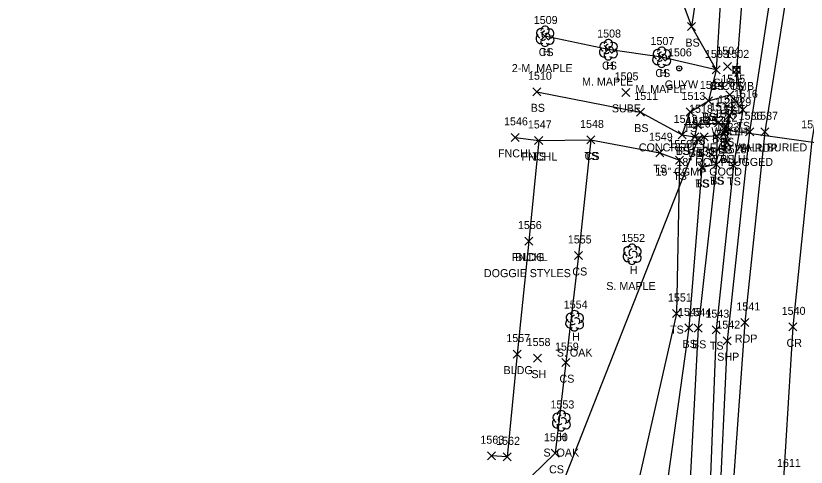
# Model space of a CAD drawing. Extents: x 1462089 to 1464015, y 730534 to 736144.
# Drawn here: x 1463038.1 to 1463235.5, y 735378.4 to 735491.1 of the extents above; entities that cross this region are included whole.
import ezdxf

# ---------------------------------------------------------------- set-up
doc = ezdxf.new("R2010")
doc.units = 0
for name, color, linetype in [('D_A', 7, 'Continuous'), ('D_C', 7, 'Continuous'), ('D_I', 7, 'Continuous'), ('D_TIC', 7, 'Continuous'), ('DCP', 7, 'Continuous'), ('DHW', 7, 'Continuous'), ('L_A', 7, 'Continuous'), ('L_C', 7, 'Continuous'), ('L_I', 7, 'Continuous'), ('L_TIC', 7, 'Continuous'), ('LBC', 7, 'Continuous'), ('LELB', 7, 'Continuous'), ('LFNC', 7, 'Continuous'), ('LTD', 7, 'Continuous'), ('P_A', 7, 'Continuous'), ('P_I', 7, 'Continuous'), ('P_TIC', 7, 'Continuous'), ('PET', 7, 'Continuous'), ('PRC', 7, 'Continuous'), ('PSP', 7, 'Continuous'), ('U_A', 7, 'Continuous'), ('U_C', 7, 'Continuous'), ('U_I', 7, 'Continuous'), ('U_TIC', 7, 'Continuous'), ('UP', 7, 'Continuous'), ('UPGW', 7, 'Continuous')]:
    doc.layers.add(name, color=color, linetype=linetype)

msp = doc.modelspace()

# ---------------------------------------------------------------- linework, layer by layer
at = {"layer": 'D_TIC'}
for points in [[(1463215.21, 735465.25), (1463217.21, 735467.25)], [(1463217.21, 735465.25), (1463215.21, 735467.25)], [(1463214.26, 735461.62), (1463216.26, 735463.62)], [(1463216.26, 735461.62), (1463214.26, 735463.62)], [(1463207.4, 735459.21), (1463209.4, 735461.21)], [(1463209.4, 735459.21), (1463207.4, 735461.21)], [(1463214.54, 735458.35), (1463216.54, 735460.35)], [(1463216.54, 735458.35), (1463214.54, 735460.35)]]:
    msp.add_lwpolyline(points, dxfattribs=at)
at = {"layer": 'DCP'}
for points in [[(1463215.26, 735462.62), (1463267.42, 735455.34)], [(1463208.4, 735460.21), (1463168.48, 735358.75)]]:
    msp.add_lwpolyline(points, dxfattribs=at)
at = {"layer": 'DHW'}
msp.add_lwpolyline([(1463216.21, 735466.25), (1463215.54, 735459.35)], dxfattribs=at)
at = {"layer": 'L_TIC'}
for points in [[(1463205.87, 735487.4), (1463207.87, 735489.4)], [(1463207.87, 735487.4), (1463205.87, 735489.4)], [(1463205.87, 735487.4), (1463207.87, 735489.4)], [(1463207.87, 735487.4), (1463205.87, 735489.4)], [(1463169.22, 735485.04), (1463171.22, 735487.04)], [(1463171.22, 735485.04), (1463169.22, 735487.04)], [(1463185.05, 735481.67), (1463187.05, 735483.67)], [(1463187.05, 735481.67), (1463185.05, 735483.67)], [(1463198.36, 735479.8), (1463200.36, 735481.8)], [(1463200.36, 735479.8), (1463198.36, 735481.8)], [(1463211.96, 735476.58), (1463213.96, 735478.58)], [(1463213.96, 735476.58), (1463211.96, 735478.58)], [(1463211.96, 735476.58), (1463213.96, 735478.58)], [(1463213.96, 735476.58), (1463211.96, 735478.58)], [(1463211.96, 735476.58), (1463213.96, 735478.58)], [(1463213.96, 735476.58), (1463211.96, 735478.58)], [(1463217.06, 735476.58), (1463219.06, 735478.58)], [(1463219.06, 735476.58), (1463217.06, 735478.58)], [(1463167.22, 735471.13), (1463169.22, 735473.13)], [(1463169.22, 735471.13), (1463167.22, 735473.13)], [(1463215.4, 735470.38), (1463217.4, 735472.38)], [(1463217.4, 735470.38), (1463215.4, 735472.38)], [(1463210.05, 735468.85), (1463212.05, 735470.85)], [(1463212.05, 735468.85), (1463210.05, 735470.85)], [(1463210.05, 735468.85), (1463212.05, 735470.85)], [(1463212.05, 735468.85), (1463210.05, 735470.85)], [(1463193.09, 735466.08), (1463195.09, 735468.08)], [(1463195.09, 735466.08), (1463193.09, 735468.08)], [(1463205.47, 735466.09), (1463207.47, 735468.09)], [(1463207.47, 735466.09), (1463205.47, 735468.09)], [(1463218.62, 735466.62), (1463220.62, 735468.62)], [(1463220.62, 735466.62), (1463218.62, 735468.62)], [(1463218.62, 735466.62), (1463220.62, 735468.62)], [(1463220.62, 735466.62), (1463218.62, 735468.62)], [(1463215.21, 735465.25), (1463217.21, 735467.25)], [(1463217.21, 735465.25), (1463215.21, 735467.25)], [(1463207.34, 735462.88), (1463209.34, 735464.88)], [(1463209.34, 735462.88), (1463207.34, 735464.88)], [(1463212.56, 735463.41), (1463214.56, 735465.41)], [(1463214.56, 735463.41), (1463212.56, 735465.41)], [(1463214.5, 735462.66), (1463216.5, 735464.66)], [(1463216.5, 735462.66), (1463214.5, 735464.66)], [(1463214.5, 735462.66), (1463216.5, 735464.66)], [(1463216.5, 735462.66), (1463214.5, 735464.66)], [(1463161.75, 735459.76), (1463163.75, 735461.76)], [(1463163.75, 735459.76), (1463161.75, 735461.76)], [(1463203.5, 735460.37), (1463205.5, 735462.37)], [(1463205.5, 735460.37), (1463203.5, 735462.37)], [(1463203.5, 735460.37), (1463205.5, 735462.37)], [(1463205.5, 735460.37), (1463203.5, 735462.37)], [(1463206.65, 735459.85), (1463208.65, 735461.85)], [(1463208.65, 735459.85), (1463206.65, 735461.85)], [(1463206.65, 735459.85), (1463208.65, 735461.85)], [(1463208.65, 735459.85), (1463206.65, 735461.85)], [(1463209.02, 735459.87), (1463211.02, 735461.87)], [(1463211.02, 735459.87), (1463209.02, 735461.87)], [(1463209.02, 735459.87), (1463211.02, 735461.87)], [(1463211.02, 735459.87), (1463209.02, 735461.87)], [(1463212.12, 735460.11), (1463214.12, 735462.11)], [(1463214.12, 735460.11), (1463212.12, 735462.11)], [(1463212.12, 735460.11), (1463214.12, 735462.11)], [(1463214.12, 735460.11), (1463212.12, 735462.11)], [(1463214.07, 735460.71), (1463216.07, 735462.71)], [(1463216.07, 735460.71), (1463214.07, 735462.71)], [(1463214.07, 735460.71), (1463216.07, 735462.71)], [(1463216.07, 735460.71), (1463214.07, 735462.71)], [(1463167.66, 735458.98), (1463169.66, 735460.98)], [(1463169.66, 735458.98), (1463167.66, 735460.98)], [(1463167.66, 735458.98), (1463169.66, 735460.98)], [(1463169.66, 735458.98), (1463167.66, 735460.98)], [(1463180.69, 735459.1), (1463182.69, 735461.1)], [(1463182.69, 735459.1), (1463180.69, 735461.1)], [(1463180.69, 735459.1), (1463182.69, 735461.1)], [(1463182.69, 735459.1), (1463180.69, 735461.1)], [(1463214.54, 735458.35), (1463216.54, 735460.35)], [(1463216.54, 735458.35), (1463214.54, 735460.35)], [(1463197.89, 735455.91), (1463199.89, 735457.91)], [(1463199.89, 735455.91), (1463197.89, 735457.91)], [(1463202.83, 735454.1), (1463204.83, 735456.1)], [(1463204.83, 735454.1), (1463202.83, 735456.1)], [(1463208.38, 735452.25), (1463210.38, 735454.25)], [(1463210.38, 735452.25), (1463208.38, 735454.25)], [(1463208.38, 735452.25), (1463210.38, 735454.25)], [(1463210.38, 735452.25), (1463208.38, 735454.25)], [(1463212.06, 735452.95), (1463214.06, 735454.95)], [(1463214.06, 735452.95), (1463212.06, 735454.95)], [(1463212.06, 735452.95), (1463214.06, 735454.95)], [(1463214.06, 735452.95), (1463212.06, 735454.95)], [(1463216.32, 735452.77), (1463218.32, 735454.77)], [(1463218.32, 735452.77), (1463216.32, 735454.77)], [(1463165.22, 735433.87), (1463167.22, 735435.87)], [(1463167.22, 735433.87), (1463165.22, 735435.87)], [(1463165.22, 735433.87), (1463167.22, 735435.87)], [(1463167.22, 735433.87), (1463165.22, 735435.87)], [(1463177.63, 735430.28), (1463179.63, 735432.28)], [(1463179.63, 735430.28), (1463177.63, 735432.28)], [(1463202.07, 735415.79), (1463204.07, 735417.79)], [(1463204.07, 735415.79), (1463202.07, 735417.79)], [(1463205.15, 735412.21), (1463207.15, 735414.21)], [(1463207.15, 735412.21), (1463205.15, 735414.21)], [(1463207.53, 735412.11), (1463209.53, 735414.11)], [(1463209.53, 735412.11), (1463207.53, 735414.11)], [(1463212, 735411.76), (1463214, 735413.76)], [(1463214, 735411.76), (1463212, 735413.76)], [(1463162.29, 735405.67), (1463164.29, 735407.67)], [(1463164.29, 735405.67), (1463162.29, 735407.67)], [(1463167.35, 735404.67), (1463169.35, 735406.67)], [(1463169.35, 735404.67), (1463167.35, 735406.67)], [(1463174.42, 735403.53), (1463176.42, 735405.53)], [(1463176.42, 735403.53), (1463174.42, 735405.53)], [(1463171.82, 735380.91), (1463173.82, 735382.91)], [(1463173.82, 735380.91), (1463171.82, 735382.91)], [(1463155.84, 735380.3), (1463157.84, 735382.3)], [(1463157.84, 735380.3), (1463155.84, 735382.3)], [(1463159.78, 735380.02), (1463161.78, 735382.02)], [(1463161.78, 735380.02), (1463159.78, 735382.02)]]:
    msp.add_lwpolyline(points, dxfattribs=at)
at = {"layer": 'LBC'}
msp.add_lwpolyline([(1463166.22, 735434.87), (1463163.29, 735406.67), (1463160.78, 735381.02), (1463156.84, 735381.3)], dxfattribs=at)
at = {"layer": 'LELB'}
for points in [[(1463204.96, 735562.07), (1463216.5, 735546.74), (1463209.2, 735503.72), (1463206.87, 735488.4), (1463212.96, 735477.58)], [(1463224.73, 735558.28), (1463224.25, 735546.7), (1463214.39, 735500.86), (1463212.96, 735477.58), (1463211.05, 735469.85)], [(1463231.13, 735553.2), (1463219.73, 735499.35), (1463218.06, 735477.58), (1463219.62, 735467.62), (1463217.32, 735453.77), (1463213, 735412.76), (1463211.19, 735365.65), (1463207.57, 735319.53), (1463204.72, 735284.77), (1463200.75, 735235.74), (1463198.61, 735200.32), (1463196.89, 735152.33), (1463195.26, 735093.48), (1463195.54, 735049.62), (1463191.11, 735032.92), (1463186.38, 735026.08), (1463169.01, 735015.93), (1463152.22, 735012.41), (1463106.31, 735015.09), (1463078.36, 735017.99), (1463050.15, 735020.48), (1463042.67, 735031.39), (1463039.52, 735041.31), (1463038.07, 735043.85)], [(1463171.11, 735498.12), (1463187.64, 735497.39), (1463204.03, 735496.13), (1463206.87, 735488.4)], [(1463212.96, 735477.58), (1463199.36, 735480.8), (1463186.05, 735482.67), (1463170.22, 735486.04)], [(1463168.22, 735472.13), (1463194.09, 735467.08), (1463204.5, 735461.37), (1463207.65, 735460.85), (1463210.02, 735460.87), (1463209.38, 735453.25), (1463206.15, 735413.21), (1463198.86, 735360.83), (1463200.51, 735352.21), (1463198.19, 735326.29), (1463191.41, 735287.36), (1463190.02, 735236.66), (1463187.37, 735201.98), (1463184.31, 735153.81), (1463183.76, 735094.85), (1463186.63, 735049.61), (1463185.07, 735027.27)], [(1463204.5, 735461.37), (1463206.47, 735467.09), (1463211.05, 735469.85), (1463216.4, 735471.38), (1463219.62, 735467.62)], [(1463216.21, 735466.25), (1463215.5, 735463.66)], [(1463207.65, 735460.85), (1463208.34, 735463.88), (1463213.56, 735464.41), (1463215.5, 735463.66), (1463215.07, 735461.71), (1463213.12, 735461.11), (1463213.06, 735453.95), (1463208.53, 735413.11), (1463206.02, 735365.81), (1463207.08, 735318.24), (1463197.64, 735285.87), (1463196.23, 735236.05), (1463192.57, 735200.99), (1463190.63, 735151.59)], [(1463215.07, 735461.71), (1463215.54, 735459.35)], [(1463181.69, 735460.1), (1463178.63, 735431.28), (1463175.42, 735404.53), (1463172.82, 735381.91), (1463163.97, 735373.38), (1463166.96, 735360.25)], [(1463168.66, 735459.98), (1463181.69, 735460.1), (1463198.89, 735456.91), (1463203.83, 735455.1), (1463203.07, 735416.79), (1463192.61, 735370.59), (1463182.46, 735350.69), (1463175.78, 735342.52), (1463168.28, 735333.05)], [(1463213.12, 735461.11), (1463210.02, 735460.87)], [(1463213.06, 735453.95), (1463209.38, 735453.25)]]:
    msp.add_lwpolyline(points, dxfattribs=at)
at = {"layer": 'LFNC'}
msp.add_lwpolyline([(1463162.75, 735460.76), (1463168.66, 735459.98), (1463166.22, 735434.87)], dxfattribs=at)
at = {"layer": 'LTD'}
for p, q in [((1463170.22, 735486.04), (1463170.22, 735486.04)), ((1463170.22, 735486.04), (1463170.22, 735486.04)), ((1463186.05, 735482.67), (1463186.05, 735482.67)), ((1463186.05, 735482.67), (1463186.05, 735482.67)), ((1463199.36, 735480.8), (1463199.36, 735480.8)), ((1463199.36, 735480.8), (1463199.36, 735480.8)), ((1463191.98, 735431.65), (1463191.98, 735431.65)), ((1463191.98, 735431.65), (1463191.98, 735431.65)), ((1463177.62, 735415.04), (1463177.62, 735415.04)), ((1463177.62, 735415.04), (1463177.62, 735415.04)), ((1463174.3, 735390.09), (1463174.3, 735390.09)), ((1463174.3, 735390.09), (1463174.3, 735390.09))]:
    msp.add_line(p, q, dxfattribs=at)
for centre in [(1463170.27, 735487.47), (1463186.09, 735484.11), (1463199.4, 735482.24), (1463192.02, 735433.08), (1463177.67, 735416.47), (1463174.35, 735391.52)]:
    msp.add_arc(centre, 1.05, 335.5272, 180.9563, dxfattribs=at)
for centre, major_axis, ratio, start_param, end_param in [((1463169.43, 735486.71), (1.21, -0.51), 0.895232, 1.570796, 4.712389), ((1463170.01, 735486.5), (-0.208, -0.792), 0.645439, 3.141593, 6.283185), ((1463171.26, 735486.62), (-1.14, -0.48), 0.949671, 1.570796, 4.712389), ((1463169.14, 735485.33), (0.58, -1.04), 0.959034, 3.141593, 6.283185), ((1463169.76, 735485.29), (-0.625, -0.083), 0.423636, 0, 3.141593), ((1463170.72, 735485.87), (-0.5, 0.667), 0.989748, 3.141593, 6.283185), ((1463171.22, 735485.21), (-1.09, 0.79), 0.841452, 1.570796, 4.712389), ((1463170.22, 735484.54), (0.26, 1.06), 0.942809, 1.570796, 4.712389), ((1463185.25, 735483.34), (1.21, -0.51), 0.895232, 1.570796, 4.712389), ((1463185.84, 735483.13), (-0.208, -0.792), 0.645439, 3.141593, 6.283185), ((1463186.55, 735482.51), (-0.5, 0.667), 0.989748, 3.141593, 6.283185), ((1463187.09, 735483.26), (-1.14, -0.48), 0.949671, 1.570796, 4.712389), ((1463184.96, 735481.96), (0.58, -1.04), 0.959034, 3.141593, 6.283185), ((1463186.05, 735481.17), (0.26, 1.06), 0.942809, 1.570796, 4.712389), ((1463185.59, 735481.92), (-0.625, -0.083), 0.423636, 0, 3.141593), ((1463187.05, 735481.84), (-1.09, 0.79), 0.841452, 1.570796, 4.712389), ((1463198.56, 735481.47), (1.21, -0.51), 0.895232, 1.570796, 4.712389), ((1463199.15, 735481.26), (-0.208, -0.792), 0.645439, 3.141593, 6.283185), ((1463199.86, 735480.64), (-0.5, 0.667), 0.989748, 3.141593, 6.283185), ((1463200.4, 735481.39), (-1.14, -0.48), 0.949671, 1.570796, 4.712389), ((1463198.27, 735480.09), (0.58, -1.04), 0.959034, 3.141593, 6.283185), ((1463199.36, 735479.3), (0.26, 1.06), 0.942809, 1.570796, 4.712389), ((1463198.9, 735480.05), (-0.625, -0.083), 0.423636, 0, 3.141593), ((1463200.36, 735479.97), (-1.09, 0.79), 0.841452, 1.570796, 4.712389), ((1463191.18, 735432.31), (1.21, -0.51), 0.895232, 1.570796, 4.712389), ((1463191.77, 735432.1), (-0.208, -0.792), 0.645439, 3.141593, 6.283185), ((1463192.48, 735431.48), (-0.5, 0.667), 0.989748, 3.141593, 6.283185), ((1463193.02, 735432.23), (-1.14, -0.48), 0.949671, 1.570796, 4.712389), ((1463190.89, 735430.94), (0.58, -1.04), 0.959034, 3.141593, 6.283185), ((1463191.98, 735430.15), (0.26, 1.06), 0.942809, 1.570796, 4.712389), ((1463191.52, 735430.9), (-0.625, -0.083), 0.423636, 0, 3.141593), ((1463192.98, 735430.81), (-1.09, 0.79), 0.841452, 1.570796, 4.712389), ((1463176.83, 735415.71), (1.21, -0.51), 0.895232, 1.570796, 4.712389), ((1463177.41, 735415.5), (-0.208, -0.792), 0.645439, 3.141593, 6.283185), ((1463178.66, 735415.62), (-1.14, -0.48), 0.949671, 1.570796, 4.712389), ((1463176.54, 735414.33), (0.58, -1.04), 0.959034, 3.141593, 6.283185), ((1463177.16, 735414.29), (-0.625, -0.083), 0.423636, 0, 3.141593), ((1463178.12, 735414.87), (-0.5, 0.667), 0.989748, 3.141593, 6.283185), ((1463178.62, 735414.21), (-1.09, 0.79), 0.841452, 1.570796, 4.712389), ((1463177.62, 735413.54), (0.26, 1.06), 0.942809, 1.570796, 4.712389), ((1463173.51, 735390.75), (1.21, -0.51), 0.895232, 1.570796, 4.712389), ((1463174.09, 735390.54), (-0.208, -0.792), 0.645439, 3.141593, 6.283185), ((1463174.8, 735389.92), (-0.5, 0.667), 0.989748, 3.141593, 6.283185), ((1463175.34, 735390.67), (-1.14, -0.48), 0.949671, 1.570796, 4.712389), ((1463173.22, 735389.38), (0.58, -1.04), 0.959034, 3.141593, 6.283185), ((1463174.3, 735388.59), (0.26, 1.06), 0.942809, 1.570796, 4.712389), ((1463173.84, 735389.34), (-0.625, -0.083), 0.423636, 0, 3.141593), ((1463175.3, 735389.25), (-1.09, 0.79), 0.841452, 1.570796, 4.712389)]:
    msp.add_ellipse(centre, major_axis=major_axis, ratio=ratio, start_param=start_param, end_param=end_param, dxfattribs=at)
at = {"layer": 'P_TIC'}
for points in [[(1463220.36, 735461.15), (1463222.36, 735463.15)], [(1463222.36, 735461.15), (1463220.36, 735463.15)], [(1463224.18, 735461.15), (1463226.18, 735463.15)], [(1463226.18, 735461.15), (1463224.18, 735463.15)], [(1463219.16, 735413.55), (1463221.16, 735415.55)], [(1463221.16, 735413.55), (1463219.16, 735415.55)], [(1463231.14, 735412.46), (1463233.14, 735414.46)], [(1463233.14, 735412.46), (1463231.14, 735414.46)], [(1463214.73, 735409.01), (1463216.73, 735411.01)], [(1463216.73, 735409.01), (1463214.73, 735411.01)]]:
    msp.add_lwpolyline(points, dxfattribs=at)
at = {"layer": 'PET'}
msp.add_lwpolyline([(1463231.54, 735502.9), (1463225.18, 735462.15), (1463220.16, 735414.55), (1463216.67, 735366.03), (1463213.86, 735320.54), (1463211.78, 735284.44), (1463208.46, 735235.21), (1463206.06, 735200.07), (1463204.55, 735152.7), (1463204.01, 735093.5), (1463203.51, 735049.66), (1463202.51, 734992.12), (1463204, 734960.4), (1463204.3, 734923.21), (1463204.35, 734878.71), (1463204.37, 734841.23), (1463204.71, 734797.84), (1463205.78, 734749.61)], dxfattribs=at)
at = {"layer": 'PRC'}
msp.add_lwpolyline([(1463243.54, 735500.8), (1463236.92, 735460.01), (1463232.14, 735413.46), (1463229.79, 735375.51), (1463228.93, 735324.03), (1463227.87, 735282.52), (1463228.15, 735235.1), (1463227.86, 735197.88), (1463228.62, 735149.63), (1463226.74, 735091.65), (1463226.45, 735049), (1463226.35, 735007.34), (1463227.1, 734963.18), (1463227.71, 734927.41), (1463228.78, 734878.14), (1463228.9, 734842.02), (1463228.58, 734798.08), (1463230.75, 734747.1)], dxfattribs=at)
at = {"layer": 'PSP'}
msp.add_lwpolyline([(1463227.64, 735503.57), (1463221.36, 735462.15), (1463215.73, 735410.01), (1463213.65, 735365.72), (1463210.04, 735320.15), (1463207.12, 735284.94), (1463203.09, 735235.35), (1463200.68, 735200.73), (1463199.32, 735152.81), (1463198.28, 735093.98), (1463198.26, 735049.48), (1463197.66, 735039.49), (1463197.75, 734989.04), (1463198.92, 734978.2), (1463198.51, 734929.67), (1463198.65, 734878.82), (1463198.97, 734841.36), (1463199.84, 734798.03), (1463200.23, 734750.21)], dxfattribs=at)
at = {"layer": 'U_TIC'}
for points in [[(1463214.8, 735477.4), (1463216.8, 735479.4)], [(1463216.8, 735477.4), (1463214.8, 735479.4)], [(1463189.4, 735470.99), (1463191.4, 735472.99)], [(1463191.4, 735470.99), (1463189.4, 735472.99)]]:
    msp.add_lwpolyline(points, dxfattribs=at)
at = {"layer": 'UP'}
for p, q in [((1463217.23, 735476.75), (1463217.23, 735478.41)), ((1463217.23, 735478.41), (1463218.89, 735478.41)), ((1463218.31, 735479.25), (1463218.06, 735478.41)), ((1463218.06, 735477.58), (1463218.06, 735477.58)), ((1463218.89, 735478.41), (1463218.89, 735476.75)), ((1463218.89, 735476.75), (1463217.23, 735476.75)), ((1463217.81, 735475.91), (1463218.06, 735476.75))]:
    msp.add_line(p, q, dxfattribs=at)
msp.add_circle((1463218.06, 735477.58), 0.833, dxfattribs=at)
at = {"layer": 'UPGW'}
for radius in [0.625, 0.0833]:
    msp.add_circle((1463203.77, 735477.97), radius, dxfattribs=at)

# ---------------------------------------------------------------- texts
at = {"layer": 'D_A'}
for s, p in [('WALLH', (1463211.8, 735461.25)), ('P', (1463214.64, 735457.62)), ('P', (1463207.78, 735455.21)), ('WALLH', (1463211.13, 735454.35))]:
    msp.add_text(s, height=2, dxfattribs=at).set_placement(p)
at = {"layer": 'D_C'}
for s, p in [('CONCRETE HEAD WALL BURIED', (1463193.68, 735457.25)), ('18" RCP PLUGGED', (1463203.06, 735453.62)), ('15" CGMP GOOD', (1463197.83, 735451.21))]:
    msp.add_text(s, height=2, dxfattribs=at).set_placement(p)
at = {"layer": 'D_I'}
for s, p in [('1520', (1463213.43, 735469.25)), ('1527', (1463212.57, 735465.62)), ('1526', (1463205.65, 735463.21)), ('1523', (1463212.85, 735462.35))]:
    msp.add_text(s, height=2, dxfattribs=at).set_placement(p)
at = {"layer": 'L_A'}
for s, p in [('BS', (1463205.31, 735483.4)), ('BS', (1463205.31, 735483.4)), ('CS', (1463168.66, 735481.04)), ('H', (1463169.66, 735481.04)), ('CS', (1463184.49, 735477.67)), ('H', (1463185.48, 735477.67)), ('CS', (1463197.8, 735475.8)), ('H', (1463198.79, 735475.8)), ('CS', (1463211.4, 735472.58)), ('BS', (1463211.4, 735472.58)), ('BS', (1463211.4, 735472.58)), ('TS', (1463216.47, 735472.58)), ('BS', (1463166.66, 735467.13)), ('TS', (1463214.81, 735466.38)), ('TS', (1463209.45, 735464.85)), ('BS', (1463209.49, 735464.85)), ('BS', (1463192.53, 735462.08)), ('TS', (1463204.88, 735462.09)), ('TS', (1463218.03, 735462.62)), ('TS', (1463218.03, 735462.62)), ('BS', (1463214.65, 735461.25)), ('BS', (1463206.78, 735458.88)), ('BS', (1463212, 735459.41)), ('BS', (1463213.95, 735458.66)), ('BS', (1463213.95, 735458.66)), ('FNCHL', (1463158.5, 735455.76)), ('TS', (1463202.91, 735456.37)), ('BS', (1463202.94, 735456.37)), ('BS', (1463206.09, 735455.85)), ('BS', (1463206.09, 735455.85)), ('BS', (1463208.46, 735455.87)), ('BS', (1463208.46, 735455.87)), ('BS', (1463211.56, 735456.11)), ('BS', (1463211.56, 735456.11)), ('BS', (1463213.51, 735456.71)), ('BS', (1463213.51, 735456.71)), ('FNCHL', (1463164.4, 735454.98)), ('TS', (1463167.07, 735454.98)), ('TS', (1463180.1, 735455.1)), ('CS', (1463180.13, 735455.1)), ('BS', (1463213.98, 735454.35)), ('TS', (1463197.3, 735451.91)), ('TS', (1463202.24, 735450.1)), ('TS', (1463207.79, 735448.25)), ('BS', (1463207.82, 735448.25)), ('TS', (1463211.47, 735448.95)), ('BS', (1463211.51, 735448.95)), ('TS', (1463215.73, 735448.77)), ('FNCHL', (1463161.97, 735429.87)), ('BLDG', (1463162.81, 735429.87)), ('CS', (1463177.07, 735426.28)), ('H', (1463191.41, 735426.65)), ('TS', (1463201.48, 735411.79)), ('H', (1463177.05, 735410.04)), ('BS', (1463204.59, 735408.21)), ('BS', (1463206.97, 735408.11)), ('TS', (1463211.41, 735407.76)), ('BLDG', (1463159.89, 735401.67)), ('SH', (1463166.84, 735400.67)), ('CS', (1463173.86, 735399.53)), ('H', (1463173.73, 735385.09)), ('CS', (1463171.26, 735376.91))]:
    msp.add_text(s, height=2, dxfattribs=at).set_placement(p)
at = {"layer": 'L_C'}
for s, p in [('2-M. MAPLE', (1463161.96, 735477.04)), ('M. MAPLE', (1463179.49, 735473.67)), ('M. MAPLE', (1463192.81, 735471.8)), ('DOGGIE STYLES', (1463154.99, 735425.87)), ('S. MAPLE', (1463185.55, 735422.65)), ('S. OAK', (1463173.18, 735406.04)), ('S. OAK', (1463169.86, 735381.09))]:
    msp.add_text(s, height=2, dxfattribs=at).set_placement(p)
at = {"layer": 'L_I'}
for s, p in [('1509', (1463167.44, 735489.04)), ('1509', (1463167.44, 735489.04)), ('1508', (1463183.27, 735485.67)), ('1508', (1463183.27, 735485.67)), ('1507', (1463196.59, 735483.8)), ('1507', (1463196.59, 735483.8)), ('1503', (1463210.19, 735480.58)), ('1503', (1463210.19, 735480.58)), ('1503', (1463210.19, 735480.58)), ('1502', (1463215.29, 735480.58)), ('1510', (1463166, 735475.13)), ('1515', (1463214.28, 735474.38)), ('1514', (1463208.92, 735472.85)), ('1514', (1463208.92, 735472.85)), ('1511', (1463192.53, 735470.08)), ('1513', (1463204.34, 735470.09)), ('1516', (1463217.44, 735470.62)), ('1516', (1463217.44, 735470.62)), ('1520', (1463213.43, 735469.25)), ('1518', (1463206.22, 735466.88)), ('1519', (1463211.42, 735467.41)), ('1521', (1463213.38, 735466.66)), ('1521', (1463213.38, 735466.66)), ('1546', (1463160.01, 735463.76)), ('1512', (1463202.38, 735464.37)), ('1512', (1463202.38, 735464.37)), ('1517', (1463205.52, 735463.85)), ('1517', (1463205.52, 735463.85)), ('1525', (1463207.33, 735463.87)), ('1525', (1463207.33, 735463.87)), ('1524', (1463210.43, 735464.11)), ('1524', (1463210.43, 735464.11)), ('1522', (1463212.38, 735464.71)), ('1522', (1463212.38, 735464.71)), ('1547', (1463165.96, 735462.98)), ('1547', (1463165.96, 735462.98)), ('1548', (1463179, 735463.1)), ('1548', (1463179, 735463.1)), ('1523', (1463212.85, 735462.35)), ('1549', (1463196.19, 735459.91)), ('1550', (1463201.06, 735458.1)), ('1530', (1463206.6, 735456.25)), ('1530', (1463206.6, 735456.25)), ('1529', (1463210.36, 735456.95)), ('1529', (1463210.36, 735456.95)), ('1528', (1463214.63, 735456.77)), ('1556', (1463163.47, 735437.87)), ('1556', (1463163.47, 735437.87)), ('1555', (1463175.94, 735434.28)), ('1552', (1463189.28, 735434.65)), ('1551', (1463200.95, 735419.79)), ('1554', (1463174.93, 735418.04)), ('1545', (1463203.46, 735416.21)), ('1544', (1463205.83, 735416.11)), ('1543', (1463210.31, 735415.76)), ('1557', (1463160.6, 735409.67)), ('1558', (1463165.66, 735408.67)), ('1559', (1463172.72, 735407.53)), ('1553', (1463171.61, 735393.09)), ('1560', (1463169.99, 735384.91)), ('1563', (1463154.1, 735384.3)), ('1562', (1463158.04, 735384.02))]:
    msp.add_text(s, height=2, dxfattribs=at).set_placement(p)
at = {"layer": 'P_A'}
for s, p in [('SHP', (1463218.9, 735457.15)), ('RDP', (1463222.67, 735457.15)), ('RDP', (1463217.65, 735409.55)), ('CR', (1463230.57, 735408.46)), ('SHP', (1463213.26, 735405.01))]:
    msp.add_text(s, height=2, dxfattribs=at).set_placement(p)
at = {"layer": 'P_I'}
for s, p in [('1536', (1463218.61, 735465.15)), ('1537', (1463222.49, 735465.15)), ('1538', (1463234.23, 735463.01)), ('1541', (1463218.04, 735417.55)), ('1540', (1463229.36, 735416.46)), ('1542', (1463213.04, 735413.01)), ('1611', (1463228.18, 735378.51))]:
    msp.add_text(s, height=2, dxfattribs=at).set_placement(p)
at = {"layer": 'U_A'}
for s, p in [('GUYW', (1463200.17, 735472.97)), ('SUBE', (1463212.33, 735473.4)), ('COMB', (1463214.45, 735472.58)), ('SUBE', (1463186.94, 735466.99))]:
    msp.add_text(s, height=2, dxfattribs=at).set_placement(p)
at = {"layer": 'U_C'}
msp.add_text('1-28/29', height=2, dxfattribs=at).set_placement((1463212.67, 735468.58))
at = {"layer": 'U_I'}
for s, p in [('1504', (1463213.03, 735481.4)), ('1506', (1463200.95, 735480.97)), ('1502', (1463215.29, 735480.58)), ('1505', (1463187.63, 735474.99))]:
    msp.add_text(s, height=2, dxfattribs=at).set_placement(p)

doc.saveas('drawing.dxf')
